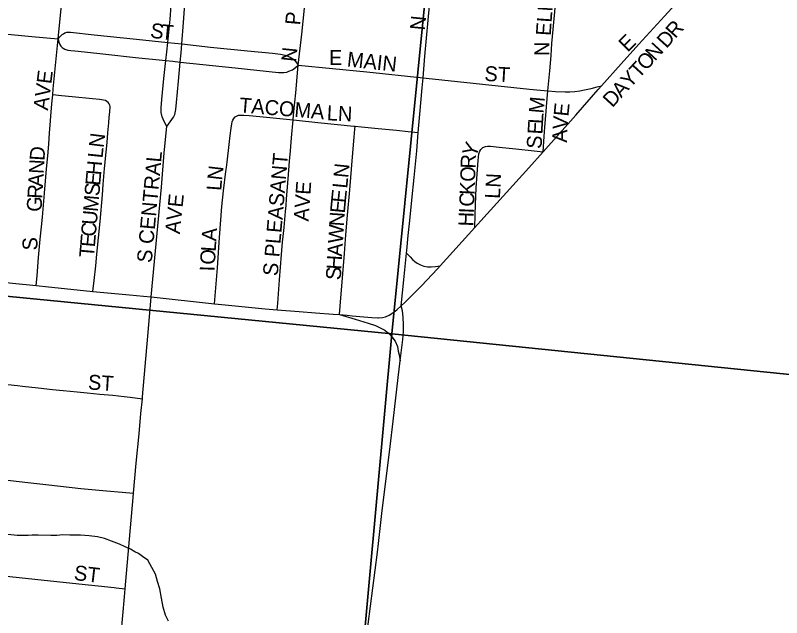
# Model space of a CAD drawing. Extents: x 1410790 to 1770854, y 448063 to 770588.
# Drawn here: x 1540748 to 1543317, y 665147 to 667165 of the extents above; entities that cross this region are included whole.
import ezdxf

# ---------------------------------------------------------------- set-up
doc = ezdxf.new("R2010")
doc.units = 0
for name, color, linetype in [('GM_X_City_Street', 7, 'Continuous'), ('GM_X_City_Street_Text', 7, 'Continuous'), ('GM_X_Minor_River', 7, 'Continuous'), ('GM_X_Section', 7, 'Continuous')]:
    doc.layers.add(name, color=color, linetype=linetype)

msp = doc.modelspace()

# ---------------------------------------------------------------- linework, layer by layer
at = {"layer": 'GM_X_City_Street'}
for points in [[(1542115.4, 666955.6), (1542120.7, 667028.7), (1542131.7, 667149.4), (1542153.1, 667377.4), (1542162.6, 667481.9), (1542169.4, 667542.4)], [(1542533.2, 666912.3), (1542539.8, 666979.2), (1542544, 667030.1), (1542547.3, 667070.5), (1542556.9, 667176.6), (1542561.2, 667238), (1542564.7, 667279.1), (1542569.7, 667337.8), (1542574.4, 667392.8), (1542577, 667422), (1542578, 667430.7)], [(1541259.2, 667074.1), (1541267, 667152.1), (1541270.9, 667197.4), (1541274.3, 667229.5), (1541276.4, 667246.6), (1541277.9, 667254.3), (1541280.3, 667262.6), (1541282.6, 667269.4), (1541286.8, 667281.4), (1541295, 667299.7), (1541305.9, 667322.7)], [(1541306.1, 667069.1), (1541312, 667140.6), (1541318.3, 667235), (1541318.8, 667253.5), (1541318.1, 667267.8), (1541316.1, 667280.1), (1541314, 667291.7), (1541305.9, 667322.7)], [(1542713.5, 666929.3), (1542778.8, 667002.8), (1542838.5, 667068.2), (1542924.8, 667162.7), (1542960.5, 667201), (1542979.2, 667219.5), (1542995.8, 667234.9), (1543016.4, 667253.4), (1543037.5, 667271.6), (1543049.7, 667280.5), (1543063.2, 667290.6), (1543072, 667296.7)], [(1540891.4, 667085.8), (1540902.7, 667199.5), (1540908.6, 667267.9), (1540908.9, 667270.9)], [(1541696.1, 666997.6), (1541708.5, 667101.6), (1541717.2, 667189.2)], [(1540505.1, 667123), (1540565.3, 667117.1), (1540653.5, 667108.9), (1540699.2, 667103.9), (1540803.7, 667094.2), (1540891.4, 667085.8)], [(1540891.4, 667085.8), (1540895.8, 667091.7), (1540899.5, 667095.8), (1540904.9, 667100.4), (1540909.4, 667103.6), (1540914.3, 667106.2), (1540921.1, 667108.5), (1540932.7, 667108.9), (1541012.4, 667100.2), (1541154.7, 667085.2), (1541259.2, 667074.1)], [(1540873.5, 666898.9), (1540875.4, 666918.7), (1540891.4, 667085.8)], [(1540891.4, 667085.8), (1540893.7, 667075.7), (1540897.8, 667067.2), (1540901.3, 667061.4), (1540905.3, 667057.2), (1540909.1, 667054.7), (1540914.2, 667052.2), (1540923.8, 667048.7), (1540934.8, 667047.1), (1540947.5, 667045.9), (1540980.3, 667042.8), (1541051.8, 667034.7), (1541150.6, 667024.3), (1541252.9, 667013.4)], [(1541255.8, 667042.9), (1541259.2, 667074.1)], [(1541259.2, 667074.1), (1541283.2, 667071.5)], [(1541283.2, 667071.5), (1541306.1, 667069.1)], [(1541303.8, 667039.2), (1541306.1, 667069.1)], [(1541306.1, 667069.1), (1541402.7, 667058.9), (1541526.1, 667046.2), (1541610.7, 667038.7), (1541637, 667034.7), (1541652.5, 667031.8), (1541662.3, 667028.6), (1541669.8, 667024.8), (1541678.3, 667019.2), (1541683.9, 667014.5), (1541688.1, 667009.8), (1541696.1, 666997.6)], [(1541252.9, 667013.4), (1541255.8, 667042.9)], [(1541300.8, 667008.4), (1541303.8, 667039.2)], [(1541255.7, 666792.7), (1541247, 666809.6), (1541240.2, 666825.3), (1541237.4, 666839), (1541236.7, 666854.7), (1541238.8, 666883.4), (1541246.3, 666953.2), (1541252.9, 667013.4)], [(1541252.9, 667013.4), (1541276.1, 667011)], [(1541255.7, 666792.7), (1541267.5, 666808.2), (1541278.4, 666823.9), (1541282.5, 666832.8), (1541286, 666849.2), (1541288.7, 666873.2), (1541294.9, 666945), (1541300.8, 667008.4)], [(1541276.1, 667011), (1541300.8, 667008.4)], [(1541300.8, 667008.4), (1541484.9, 666989.2), (1541630.5, 666973.7), (1541638.4, 666973.2), (1541648.7, 666973.7), (1541658.1, 666975.1), (1541665.1, 666977.5), (1541676.9, 666982.6), (1541687.6, 666990.1), (1541696.1, 666997.6)], [(1541679.8, 666814.7), (1541682.2, 666843.2), (1541688.1, 666905.2), (1541696.1, 666997.6)], [(1541696.1, 666997.6), (1541926.9, 666975.3), (1542115.4, 666955.6)], [(1542099.1, 666772.6), (1542104.4, 666834.4), (1542112.4, 666922.6), (1542115.4, 666955.6)], [(1542115.4, 666955.6), (1542125.9, 666954.5), (1542471.5, 666918.1), (1542533.2, 666912.3)], [(1542517.6, 666707.6), (1542626.9, 666830.6), (1542702.6, 666917), (1542713.5, 666929.3)], [(1542533.2, 666912.3), (1542559.4, 666909.8), (1542591.8, 666908.6), (1542607.6, 666909.1), (1542624, 666910.3), (1542640.8, 666912.3), (1542656.1, 666915.1), (1542678.8, 666920.1), (1542699.2, 666925.5), (1542713.5, 666929.3)], [(1540818.1, 666259.7), (1540821, 666292.3), (1540826.3, 666353.6), (1540831.6, 666415.1), (1540835.8, 666456.9), (1540839, 666489.3), (1540846.5, 666569.1), (1540853.1, 666651.3), (1540856.7, 666694), (1540860.2, 666734), (1540863, 666771), (1540864.6, 666796.9), (1540867.2, 666827.4), (1540870.6, 666868.3), (1540873.5, 666898.9)], [(1541008, 666240.4), (1541012.1, 666277), (1541017.7, 666325.8), (1541021.9, 666364.9), (1541032.8, 666474), (1541040.2, 666564), (1541042.8, 666597.9), (1541047.7, 666651.7), (1541053.1, 666706.9), (1541056, 666739.3), (1541058.7, 666771.9), (1541061.6, 666804.4), (1541063.2, 666823.9), (1541065.1, 666840.2), (1541065.7, 666859.4), (1541064.9, 666864), (1541062.8, 666868.4), (1541059.5, 666873.2), (1541055.4, 666876.9), (1541050, 666879.7), (1541043.6, 666881.4), (1541030.2, 666883.1), (1541007.1, 666885.2), (1540939.1, 666892), (1540903.2, 666895.8), (1540873.5, 666898.9)], [(1542517.6, 666707.6), (1542520.9, 666759.3), (1542523.2, 666790.3), (1542526.5, 666829.8), (1542530, 666872.6), (1542533.2, 666912.3)], [(1541416.3, 666198.6), (1541418.4, 666225.7), (1541425.7, 666319.3), (1541432.7, 666420.7), (1541440.9, 666524.7), (1541446.4, 666577.5), (1541454.2, 666642.2), (1541455.7, 666654.9), (1541457.9, 666673.6), (1541464.8, 666732.7), (1541468.5, 666762.5), (1541471.7, 666787.3), (1541474, 666802), (1541475.4, 666808), (1541477.2, 666814), (1541480.4, 666819.5), (1541485.5, 666824.6), (1541491.4, 666828.7), (1541496.9, 666830.5)], [(1541496.9, 666830.5), (1541513.9, 666830.5), (1541531.6, 666829.3), (1541567.4, 666826.1), (1541679.8, 666814.7)], [(1541626.5, 666178.5), (1541628.3, 666201), (1541634.3, 666279), (1541640.7, 666363.5), (1541644.4, 666405.3), (1541646.2, 666424.1), (1541649, 666454.4), (1541651.2, 666480.6), (1541654, 666508.1), (1541655.8, 666527.9), (1541657.7, 666550.4), (1541660.9, 666589.4), (1541665.5, 666645.9), (1541667.7, 666676.2), (1541670.5, 666711.1), (1541674.2, 666754.3), (1541679.8, 666814.7)], [(1541679.8, 666814.7), (1541691.1, 666813.6), (1541762.7, 666806), (1541883, 666793.6), (1541887, 666793.3)], [(1541204.1, 666221.5), (1541237.7, 666589.7), (1541247.2, 666704.3), (1541255.7, 666792.7)], [(1541835, 666162.3), (1541837.2, 666190.4), (1541844.7, 666285.8), (1541851.6, 666367.6), (1541856.7, 666429.7), (1541862, 666495.2), (1541870, 666580.1), (1541878.9, 666691.3), (1541884.5, 666757), (1541886.4, 666783.2), (1541887, 666793.3)], [(1541887, 666793.3), (1541908.9, 666791.6), (1541964.2, 666786.4), (1542026.1, 666780.6), (1542064.9, 666776.4), (1542099.1, 666772.6)], [(1542059.8, 666368.5), (1542060.7, 666376.8), (1542065.2, 666427.1), (1542070.2, 666477.3), (1542077.1, 666546.2), (1542085.3, 666622.1), (1542093.8, 666711.5), (1542099.1, 666772.6)], [(1542288.2, 666454.1), (1542289.7, 666496.6), (1542290.9, 666531.5), (1542293.3, 666587), (1542299.9, 666678.5), (1542302.2, 666701.2), (1542305.2, 666710.5), (1542308.6, 666716), (1542315.7, 666722.2), (1542324.8, 666725.8), (1542331.2, 666726.7), (1542341.1, 666726.8), (1542370.6, 666723.4), (1542425.9, 666717.7), (1542487.7, 666710.9), (1542517.6, 666707.6)], [(1542288.2, 666454.1), (1542308.8, 666476.9), (1542469.8, 666654), (1542517.6, 666707.6)], [(1542172.8, 666326.1), (1542288.2, 666454.1)], [(1542041.6, 666192), (1542050.6, 666279.3), (1542059.8, 666368.5)], [(1542059.8, 666368.5), (1542071.5, 666356.1), (1542079.9, 666347.3), (1542087.8, 666339.9), (1542095.8, 666334.6), (1542106.5, 666328.7), (1542117.9, 666324.8), (1542129.7, 666322.7), (1542142.1, 666322.2), (1542156.8, 666323.6), (1542172.8, 666326.1)], [(1542041.6, 666192), (1542053.5, 666203.2), (1542109.5, 666258.6), (1542163.7, 666316), (1542172.8, 666326.1)], [(1540429.9, 666299.2), (1540484.9, 666294.3), (1540546.8, 666288.1), (1540589.1, 666283.5), (1540634.8, 666279.2), (1540739.1, 666268.1), (1540818.1, 666259.7)], [(1540818.1, 666259.7), (1540859.8, 666255.3), (1540977.3, 666243.4), (1541008, 666240.4)], [(1541008, 666240.4), (1541130.8, 666228.2), (1541177.8, 666223.9), (1541204.1, 666221.5)], [(1541174.1, 665880.7), (1541174.8, 665887.2), (1541192.3, 666090.1), (1541202.8, 666207), (1541204.1, 666221.5)], [(1541204.1, 666221.5), (1541416.3, 666198.6)], [(1541416.3, 666198.6), (1541451.3, 666194.8), (1541585.3, 666181.7), (1541626.5, 666178.5)], [(1541626.5, 666178.5), (1541699.9, 666172.7), (1541754.6, 666168.8), (1541813.3, 666164.2), (1541835, 666162.3)], [(1541963.1, 666151.9), (1541965.3, 666151.8), (1541978.6, 666152.7), (1541989.2, 666155), (1542001.6, 666160.5), (1542013.4, 666168), (1542026.9, 666178.2), (1542041.6, 666192)], [(1542038.5, 666007.2), (1542047, 666078.9), (1542049.3, 666105.7), (1542049.8, 666128.4), (1542048.8, 666153.5), (1542046.4, 666175.2), (1542041.6, 666192)], [(1541835, 666162.3), (1541860.8, 666160.1), (1541877.2, 666158.7), (1541916.2, 666155), (1541943.3, 666152.7), (1541963.1, 666151.9)], [(1541835, 666162.3), (1541887.7, 666146.8), (1541930.9, 666133.9), (1541955.2, 666125.6), (1541964.9, 666121.5), (1541975.4, 666116.4), (1541986.5, 666110), (1541994.8, 666104.1), (1541999.8, 666099.9), (1542010.3, 666088.4), (1542021.4, 666073.3), (1542029.1, 666055.4), (1542032.1, 666039.6), (1542034.5, 666027.3), (1542038.5, 666007.2)], [(1541919.1, 665019.8), (1541923.4, 665065.3), (1541962.1, 665366.2), (1541965.6, 665395.5), (1541976.9, 665496.6), (1541986.5, 665578), (1541998.1, 665665.8), (1542005.1, 665721.1), (1542014.5, 665805.8), (1542032, 665952), (1542038.5, 666007.2)], [(1540395.2, 665962.3), (1540462.8, 665954.1), (1540527.4, 665947.7), (1540570.2, 665943.4), (1540756, 665924.8), (1540771.9, 665923), (1540824.7, 665917.4), (1540872.4, 665911.9), (1540908.2, 665908.2), (1540955, 665903.6), (1540988.9, 665900.4), (1541031.1, 665896.3), (1541075.3, 665892.2), (1541113.6, 665887.9), (1541133.2, 665885.6), (1541174.1, 665880.7)], [(1541144.6, 665564), (1541153.2, 665664.8), (1541163.1, 665762.8), (1541169.1, 665831.4), (1541174.1, 665880.7)], [(1540365.7, 665643.1), (1540375.7, 665641.8), (1540512, 665628.3), (1540622.2, 665617.7), (1540702.8, 665610), (1540789.8, 665600.4), (1540860, 665592.1), (1540967.4, 665579.7), (1541053.8, 665571.5), (1541106.1, 665567.2), (1541144.6, 665564)], [(1541116.7, 665243.8), (1541131.4, 665409.6), (1541143.4, 665550.2), (1541144.6, 665564)], [(1540335.7, 665324), (1540366.4, 665321), (1540408.1, 665316.8), (1540449.9, 665312.7), (1540491.4, 665308.6), (1540588.8, 665298.9), (1540687.5, 665289.3), (1540761.3, 665282.1), (1540940.1, 665263.2), (1541080, 665247.8), (1541085.9, 665247.2)], [(1541052.8, 664512.3), (1541063.7, 664651.8), (1541091.3, 664961.9), (1541102.7, 665091.6), (1541114.3, 665216.7), (1541116.7, 665243.8)], [(1541085.9, 665247.2), (1541116.7, 665243.8)]]:
    msp.add_lwpolyline(points, dxfattribs=at)
at = {"layer": 'GM_X_Minor_River'}
msp.add_lwpolyline([(1541261.2, 665135.4), (1541251.5, 665155.6), (1541243.9, 665181.8), (1541238.4, 665212), (1541232.9, 665244.2), (1541225.3, 665268.5), (1541217.6, 665292.7), (1541206, 665314.9), (1541192.3, 665339.3), (1541174.5, 665351.6), (1541160.6, 665361.9), (1541148.7, 665368.1), (1541134.8, 665376.3), (1541116.9, 665384.7), (1541097, 665393), (1541071.1, 665403.5), (1541047.2, 665411.9), (1541023.2, 665418.3), (1540995.2, 665420.8), (1540967.2, 665423.2), (1540931.1, 665423.8), (1540907.1, 665424.2), (1540887, 665422.5), (1540866.9, 665422.8), (1540824.9, 665423.5), (1540814.8, 665423.7), (1540804.8, 665423.8), (1540790.8, 665422.1), (1540774.7, 665422.3), (1540754.7, 665422.7), (1540722.7, 665425.2)], dxfattribs=at)
at = {"layer": 'GM_X_Section'}
for points in [[(1542531.7, 671341.3), (1542010.8, 666097.7), (1536711.3, 666615.6), (1537243.2, 671918.9)], [(1542531.7, 671341.3), (1547947.2, 670798.4), (1547388.1, 665548.9), (1542010.8, 666097.7)], [(1536711.3, 666615.6), (1542010.8, 666097.7), (1541524.6, 660775.6), (1536173.2, 661300.3)], [(1547388.1, 665548.9), (1546839.8, 660237.6), (1541524.6, 660775.6), (1542010.8, 666097.7)]]:
    msp.add_lwpolyline(points, close=True, dxfattribs=at)

# ---------------------------------------------------------------- texts
at = {"layer": 'GM_X_City_Street_Text'}
for s, rotation, p in [('ELM', 86.0531, (1542542.9, 667095.3)), ('P', 85.0752, (1541702.5, 667130.7)), ('N', 84.2916, (1542120.5, 667113.2)), ('S', 352.2717, (1541198.5, 667090.8)), ('T', 354.421, (1541235.4, 667085.8)), ('R', 48.397, (1542960.7, 667085.1)), ('E', 45, (1542800.8, 667039.7)), ('D', 47.8215, (1542930.8, 667052.1)), ('N', 84.2937, (1541689.3, 667007.6)), ('N', 90, (1542538.5, 667028.7)), ('N', 47.5741, (1542892.1, 667009.7)), ('E', 0, (1541799.8, 666998.5)), ('MAIN', 353.8255, (1541858.4, 666994)), ('O', 47.5822, (1542862.4, 666977.2)), ('T', 47.583, (1542838.7, 666951.2)), ('AVE', 82.8725, (1540857.7, 666844.9)), ('ST', 356.4258, (1542319.6, 666945.7)), ('Y', 47.5822, (1542809, 666918.8)), ('A', 47.5741, (1542779.3, 666886.3)), ('D', 47.5741, (1542749.6, 666853.8)), ('TACOMA', 355.3113, (1541497.2, 666840.1)), ('M', 85.0034, (1542519, 666835)), ('LN', 356.9887, (1541791.5, 666813.7)), ('E', 84.1426, (1542602.1, 666824.8)), ('L', 86.6095, (1542517, 666800.2)), ('V', 85.7446, (1542598.9, 666781.3)), ('E', 86.6095, (1542514.9, 666765.1)), ('N', 83.0322, (1541044, 666719.7)), ('A', 88.8525, (1542598, 666738)), ('Y', 69.4388, (1542291.2, 666686.4)), ('S', 86.6095, (1542512, 666716.8)), ('D', 86.5869, (1540845.9, 666676.9)), ('L', 84.2105, (1541040.5, 666684.9)), ('S CENTRAL', 84.6679, (1541205.3, 666334.3)), ('S PLEASANT', 85.1215, (1541627.7, 666290.3)), ('R', 88.4083, (1542290.9, 666651.1)), ('N', 86.5777, (1540843.2, 666633)), ('H', 85.0549, (1541035.6, 666628.1)), ('N', 84.2927, (1541864.2, 666618.6)), ('N', 83.3846, (1541441.1, 666610.6)), ('O', 87.7354, (1542289.1, 666606.5)), ('A', 86.5886, (1540840.6, 666589.1)), ('E', 85.062, (1541032.5, 666593.1)), ('L', 84.2812, (1541860.7, 666583.5)), ('LN', 86.9884, (1542372.6, 666549.5)), ('R', 86.5858, (1540838.3, 666549.5)), ('S', 85.0568, (1541029.5, 666558)), ('L', 85.6516, (1541438.5, 666576)), ('AVE', 86.0552, (1541731.1, 666473.8)), ('K', 87.7354, (1542287.4, 666562.6)), ('AVE', 84.0932, (1541299.6, 666431.2)), ('E', 84.3084, (1541855.9, 666535.3)), ('C', 87.7362, (1542285.9, 666523)), ('G', 86.5886, (1540835.7, 666505.6)), ('M', 85.0488, (1541024.9, 666505.4)), ('E', 84.6782, (1541852.7, 666500.4)), ('I', 87.7268, (1542285, 666501)), ('U', 85.0549, (1541021.1, 666461.5)), ('N', 86.1168, (1541849.7, 666456.8)), ('H', 87.7369, (1542283.2, 666457.1)), ('C', 85.0508, (1541017.7, 666422.1)), ('W', 86.5463, (1541846.3, 666399.8)), ('A', 86.3223, (1541422, 666407.3)), ('S', 90, (1540822.4, 666377.5)), ('E', 85.062, (1541014.7, 666387)), ('T', 85.048, (1541011.7, 666352)), ('L', 86.3095, (1541419.8, 666372.2)), ('A', 86.545, (1541843.6, 666355.9)), ('O', 86.4904, (1541417.1, 666328.3)), ('H', 86.5473, (1541841, 666312)), ('I', 88.2947, (1541416.4, 666306.7)), ('S', 86.5549, (1541838.9, 666276.9)), ('ST', 356.6354, (1540990.8, 665911.7)), ('ST', 353.2939, (1540942.9, 665273.6))]:
    msp.add_text(s, height=50, rotation=rotation, dxfattribs=at).set_placement(p)

doc.saveas('drawing.dxf')
